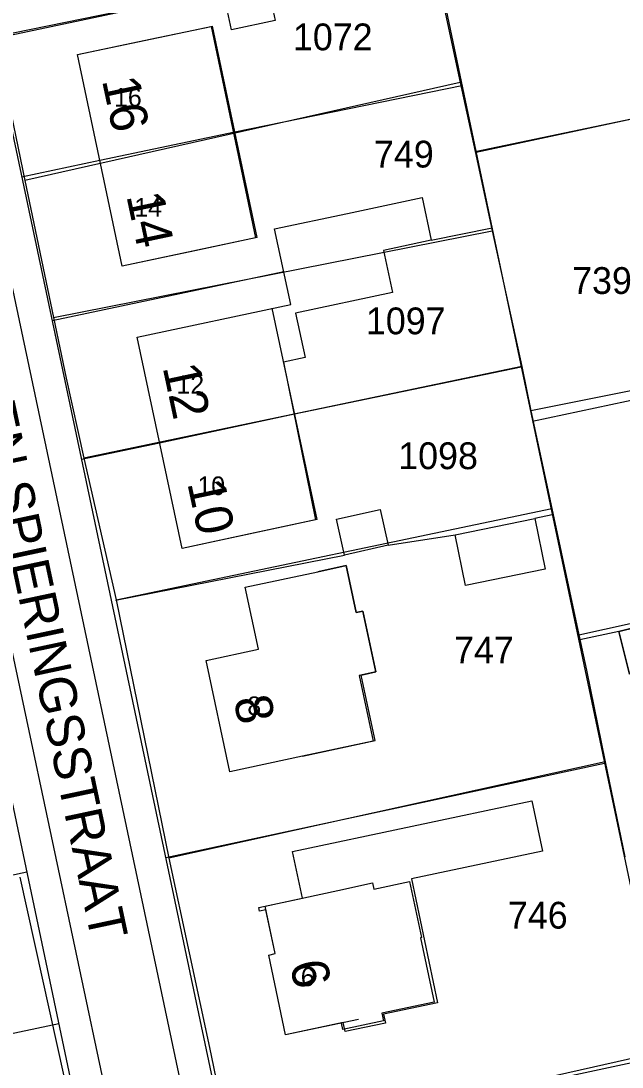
# Model space of a CAD drawing. Extents: x 148816 to 151297, y 399515 to 402500.
# Drawn here: x 150635.3 to 150675.7, y 400378.6 to 400448.8 of the extents above; entities that cross this region are included whole.
import ezdxf

# ---------------------------------------------------------------- set-up
doc = ezdxf.new("R2010")
doc.units = 0
for name, color, linetype in [('B01 Hoofdgebouw  [D] Norm', 7, 'Continuous'), ('B01 Hoofdgebouw  [T] Norm', 7, 'Continuous'), ('B01 hoofgebouw', 7, 'Continuous'), ('B02 Bijgebouw  [D] Norm', 7, 'Continuous'), ('B07 Tussenmuur  [D] Norm', 7, 'Continuous'), ('G01 perceelsgrens', 7, 'Continuous'), ('T04 Haag heg  [D] Gem', 7, 'Continuous'), ('V00 Kant verharding algemeen  [T] Norm', 7, 'Continuous'), ('Z01 perceelnummer', 7, 'Continuous'), ('Z02 huisnummer', 7, 'Continuous'), ('Z02 Huisnummer  [Tekst] Norm', 7, 'Continuous'), ('Z06 straatnaam', 7, 'Continuous')]:
    doc.layers.add(name, color=color, linetype=linetype)

msp = doc.modelspace()

# ---------------------------------------------------------------- linework, layer by layer
at = {"layer": 'B01 Hoofdgebouw  [D] Norm'}
for p, q in [((150657.21, 400435.89), (150662.224, 400436.958)), ((150662.224, 400436.958), (150662.835, 400434.09)), ((150662.835, 400434.09), (150659.632, 400433.408)), ((150659.632, 400433.408), (150660.233, 400430.585)), ((150660.233, 400430.585), (150653.733, 400429.201)), ((150653.733, 400429.201), (150654.37, 400426.209)), ((150654.37, 400426.209), (150652.926, 400425.902)), ((150655.23, 400411.83), (150657.121, 400412.238)), ((150657.121, 400412.238), (150657.794, 400409.086)), ((150657.794, 400409.086), (150658.253, 400409.184)), ((150658.253, 400409.184), (150659.124, 400405.104)), ((150680.93, 400409.16), (150675.446, 400407.809)), ((150675.446, 400407.809), (150676.162, 400404.954)), ((150659.124, 400405.104), (150658.009, 400404.866)), ((150658.009, 400404.866), (150658.951, 400400.462)), ((150658.951, 400400.462), (150654.2, 400399.45))]:
    msp.add_line(p, q, dxfattribs=at)
at = {"layer": 'B01 Hoofdgebouw  [T] Norm'}
for p, q in [((150639.07, 400446.56), (150648.15, 400448.473)), ((150651.15, 400434.273), (150648.15, 400448.473)), ((150642.07, 400432.36), (150639.07, 400446.56)), ((150652.32, 400434.85), (150657.21, 400435.89)), ((150651.15, 400434.273), (150642.07, 400432.36)), ((150653.4, 400429.78), (150652.32, 400434.85)), ((150643.08, 400427.59), (150653.4, 400429.78)), ((150655.176, 400415.33), (150652.156, 400429.521)), ((150646.1, 400413.4), (150643.08, 400427.59)), ((150655.176, 400415.33), (150646.1, 400413.4)), ((150650.34, 400410.79), (150655.23, 400411.83)), ((150651.23, 400406.63), (150650.34, 400410.79)), ((150647.71, 400405.88), (150651.23, 400406.63)), ((150649.31, 400398.4), (150647.71, 400405.88)), ((150654.2, 400399.45), (150649.31, 400398.4))]:
    msp.add_line(p, q, dxfattribs=at)
msp.add_lwpolyline([(150653.518, 400393.042), (150669.612, 400396.446), (150670.326, 400393.071), (150661.521, 400391.208), (150663.255, 400382.881), (150659.645, 400382.119), (150659.771, 400381.522), (150657.061, 400380.95), (150656.935, 400381.547), (150653.06, 400380.73), (150651.93, 400386.09), (150652.36, 400386.19), (150651.736, 400389.115), (150651.306, 400389.024), (150651.25, 400389.288), (150654.184, 400389.912)], close=True, dxfattribs=at)
at = {"layer": 'B01 hoofgebouw'}
for points in [[(150643.96, 400447.59), (150648.045, 400448.45), (150651.045, 400434.25), (150646.96, 400433.39)], [(150646.96, 400433.39), (150642.07, 400432.36), (150639.07, 400446.56), (150643.96, 400447.59)], [(150657.21, 400435.89), (150662.224, 400436.958), (150662.835, 400434.09), (150659.632, 400433.408), (150660.233, 400430.585), (150653.733, 400429.201), (150654.37, 400426.209), (150652.926, 400425.902), (150655.074, 400415.309), (150650.99, 400414.44)], [(150650.99, 400414.44), (150646.1, 400413.4), (150643.08, 400427.59), (150653.4, 400429.78), (150652.32, 400434.85), (150657.21, 400435.89)], [(150654.2, 400399.45), (150649.31, 400398.4), (150647.71, 400405.88), (150651.23, 400406.63), (150650.34, 400410.79), (150655.23, 400411.83)], [(150654.2, 400399.45), (150659.079, 400400.498), (150658.139, 400404.894), (150659.124, 400405.104), (150658.253, 400409.184), (150657.794, 400409.086), (150657.121, 400412.238), (150655.23, 400411.83)], [(150693.54, 400399.74), (150691.995, 400399.348), (150691.152, 400402.645), (150688.654, 400402.006), (150687.411, 400406.868), (150679.204, 400404.843), (150678.998, 400405.665), (150676.162, 400404.954), (150675.446, 400407.809), (150680.93, 400409.16)], [(150656.57, 400390.43), (150658.888, 400390.928), (150658.976, 400390.511), (150661.388, 400391.019), (150662.179, 400387.267), (150662.119, 400387.254), (150663.033, 400382.917), (150659.528, 400382.178), (150659.635, 400381.67), (150656.911, 400381.095), (150656.821, 400381.522)], [(150657.95, 400381.76), (150653.06, 400380.73), (150651.93, 400386.09), (150652.36, 400386.19), (150651.68, 400389.38), (150656.57, 400390.43)]]:
    msp.add_lwpolyline(points, dxfattribs=at)
at = {"layer": 'B02 Bijgebouw  [D] Norm'}
for points in [[(150651.213, 400454.189), (150652.347, 400448.845), (150649.42, 400448.224), (150648.286, 400453.568)], [(150656.47, 400415.358), (150659.405, 400416.019), (150659.948, 400413.606), (150657.013, 400412.945)], [(150664.457, 400414.307), (150669.812, 400415.403), (150670.507, 400412.009), (150665.152, 400410.913)]]:
    msp.add_lwpolyline(points, close=True, dxfattribs=at)
at = {"layer": 'B07 Tussenmuur  [D] Norm'}
for p, q in [((150640.57, 400439.46), (150649.649, 400441.378)), ((150640.57, 400439.46), (150649.649, 400441.378)), ((150644.59, 400420.495), (150653.666, 400422.426)), ((150644.59, 400420.495), (150653.666, 400422.426))]:
    msp.add_line(p, q, dxfattribs=at)
at = {"layer": 'G01 perceelsgrens'}
for points in [[(150633.529, 400447.767), (150662.873, 400453.782)], [(150662.873, 400453.782), (150663.607, 400450.248), (150664.799, 400444.694)], [(150633.529, 400447.767), (150635.539, 400438.111)], [(150665.796, 400440.055), (150695.386, 400446.237)], [(150664.799, 400444.694), (150635.539, 400438.111)], [(150664.799, 400444.694), (150665.796, 400440.055)], [(150665.796, 400440.055), (150666.941, 400434.724)], [(150635.539, 400438.111), (150637.458, 400428.893)], [(150637.458, 400428.893), (150666.941, 400434.724)], [(150666.941, 400434.724), (150668.939, 400425.619)], [(150637.458, 400428.893), (150638.306, 400424.819), (150639.508, 400419.446)], [(150699.061, 400428.547), (150669.537, 400422.633)], [(150668.939, 400425.619), (150639.508, 400419.446)], [(150668.939, 400425.619), (150669.537, 400422.633)], [(150669.537, 400422.633), (150670.937, 400416.076)], [(150639.508, 400419.446), (150641.671, 400409.949)], [(150641.671, 400409.949), (150670.937, 400416.076)], [(150670.937, 400416.076), (150672.769, 400407.584)], [(150672.769, 400407.584), (150702.087, 400414.066)], [(150641.671, 400409.949), (150645.213, 400392.592)], [(150672.769, 400407.584), (150673.275, 400405.23), (150674.537, 400399.061)], [(150674.537, 400399.061), (150645.213, 400392.592)], [(150674.537, 400399.061), (150675.842, 400392.687)], [(150645.213, 400392.592), (150647.939, 400379.869), (150649.352, 400373.053)], [(150639.696, 400371.028), (150639.209, 400373.297), (150635.224, 400391.327)], [(150678.513, 400379.639), (150663.1, 400376.158)]]:
    msp.add_lwpolyline(points, dxfattribs=at)
at = {"layer": 'T04 Haag heg  [D] Gem'}
for p, q in [((150655.212, 400490.609), (150684.799, 400349.927)), ((150633.355, 400447.611), (150648.852, 400450.896)), ((150695.378, 400446.274), (150665.858, 400439.99)), ((150649.649, 400441.376), (150664.911, 400444.49)), ((150635.319, 400438.347), (150640.57, 400439.46)), ((150662.835, 400434.09), (150666.927, 400434.926)), ((150637.363, 400428.704), (150652.929, 400431.992)), ((150653.666, 400422.425), (150668.887, 400425.584)), ((150669.652, 400421.951), (150677.019, 400423.5)), ((150639.339, 400419.382), (150644.59, 400420.495)), ((150670.977, 400415.648), (150669.812, 400415.403)), ((150659.948, 400413.606), (150664.457, 400414.307)), ((150641.62, 400409.913), (150657.013, 400412.945)), ((150675.446, 400407.809), (150672.836, 400407.246)), ((150674.486, 400398.962), (150645.011, 400392.626)), ((150635.666, 400391.648), (150610.135, 400386.239)), ((150637.816, 400381.473), (150633.565, 400380.575)), ((150649.155, 400373.079), (150678.607, 400379.368))]:
    msp.add_line(p, q, dxfattribs=at)
at = {"layer": 'V00 Kant verharding algemeen  [T] Norm'}
for p, q in [((150654.501, 400347.857), (150622.25, 400500)), ((150647.491, 400346.282), (150615.271, 400497.752)), ((150652.423, 400347.326), (150620.889, 400496.033)), ((150622.54, 400453.79), (150645.248, 400346.287))]:
    msp.add_line(p, q, dxfattribs=at)

# ---------------------------------------------------------------- texts
at = {"layer": 'Z01 perceelnummer'}
for s, p in [('1072', (150653.55, 400446.848)), ('749', (150658.997, 400438.976)), ('739', (150672.31, 400430.485)), ('1097', (150658.453, 400427.776)), ('1098', (150660.625, 400418.719)), ('747', (150664.377, 400405.67)), ('746', (150667.995, 400387.864))]:
    msp.add_text(s, height=1.8, dxfattribs=at).set_placement(p)
at = {"layer": 'Z02 huisnummer'}
for s, rotation, p in [('16', 281.95065, (150640.711, 400444.841)), ('14', 281.95065, (150642.35, 400437.081)), ('12', 282.00671, (150644.788, 400425.569)), ('10', 282.00671, (150646.444, 400417.787)), ('8', 282.06275, (150649.548, 400403.26)), ('6', 281.88276, (150653.33, 400385.504))]:
    msp.add_text(s, height=2.5, rotation=rotation, dxfattribs=at).set_placement(p)
at = {"layer": 'Z02 Huisnummer  [Tekst] Norm'}
for s, p in [('16', (150641.528, 400443.072)), ('14', (150642.889, 400435.678)), ('12', (150645.726, 400423.781)), ('10', (150647.134, 400416.978)), ('8', (150650.487, 400402.202)), ('6', (150654.08, 400384.006))]:
    msp.add_text(s, height=1.25, dxfattribs=at).set_placement(p)
at = {"layer": 'Z06 straatnaam'}
msp.add_text('DEKEN SPIERINGSSTRAAT', height=2.5, rotation=282.00671, dxfattribs=at).set_placement((150630.911, 400429.826))

doc.saveas('drawing.dxf')
